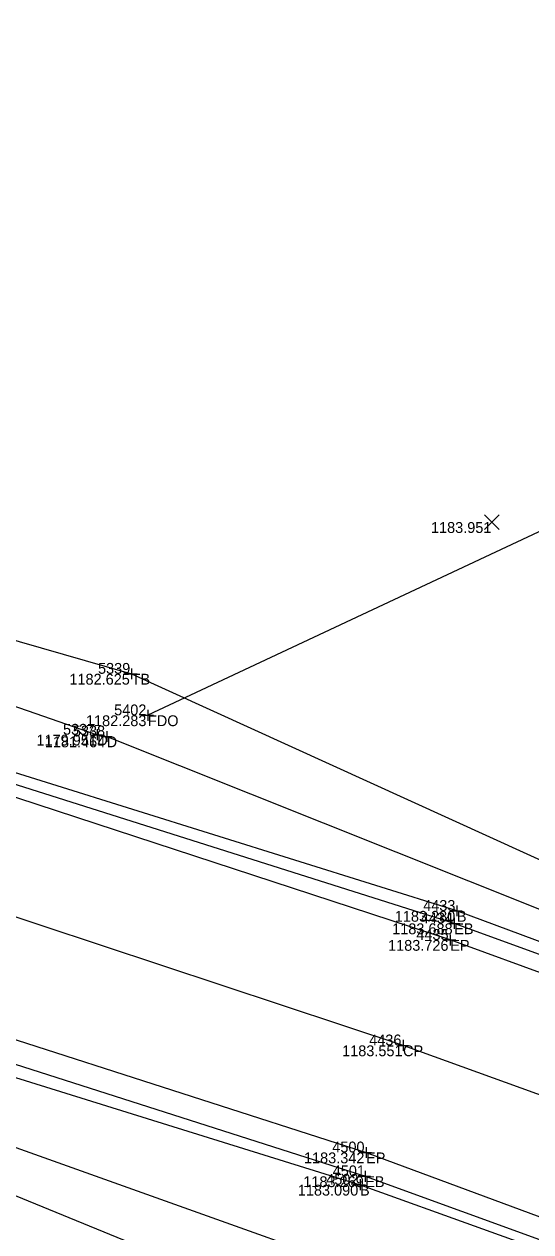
# Model space of a CAD drawing. Extents: x 2044996 to 2050343, y 455232 to 458054.
# Drawn here: x 2047010.1 to 2047056.8, y 457200 to 457311.5 of the extents above; entities that cross this region are included whole.
import ezdxf

# ---------------------------------------------------------------- set-up
doc = ezdxf.new("R2010")
doc.units = 0
for name, color, linetype in [('Default', 7, 'Continuous'), ('DR_X_Ditch', 7, 'Continuous'), ('DR_X_Elev_Flow', 7, 'Continuous'), ('DT_X_Contour_Minor', 7, 'Continuous'), ('DT_X_Contour_Text', 7, 'Continuous'), ('DT_X_Spot_Elev', 7, 'Continuous'), ('DT_X_Triangles', 7, 'Continuous'), ('DT_X_Void', 7, 'Continuous'), ('PV_X_COP', 7, 'Continuous'), ('PV_X_EOP', 7, 'Continuous'), ('PV_X_Shoulder_Aggregate', 7, 'Continuous'), ('SV_X_Break_Lines', 7, 'Continuous'), ('SV_X_Top_of_Bank', 7, 'Continuous')]:
    doc.layers.add(name, color=color, linetype=linetype)

msp = doc.modelspace()

# ---------------------------------------------------------------- linework, layer by layer
at = {"layer": 'Default'}
msp.add_lwpolyline([(2047593.97, 457240.01), (2047493.12, 457201.08), (2047446.62, 457210.33), (2047381.19, 457253.8), (2047314.69, 457278.12), (2047219.94, 457285.5), (2047164.25, 457287.21), (2047093.51, 457281.46), (2047021.48, 457247.68)], dxfattribs=at)
at = {"layer": 'DR_X_Ditch'}
for points in [[(2046652.09, 457304.73), (2046697.72, 457300.76), (2046749.85, 457295.15), (2046773.58, 457293.27), (2046813.42, 457287.29), (2046865.63, 457279.49), (2046913.29, 457272.1), (2046945.7, 457266), (2046955.45, 457263.32), (2046957.87, 457262.51), (2047003.84, 457250.36), (2047016.8, 457245.89), (2047017.67, 457245.73), (2047064.32, 457227.1), (2047106.55, 457210.85), (2047146.99, 457194.6), (2047185.37, 457179.96), (2047230.91, 457162.64)], [(2047543.3, 457005.16), (2047510.9, 457017.43), (2047468.96, 457033.16), (2047427.45, 457048.41), (2047415.45, 457054.04), (2047370.9, 457068.47), (2047328.33, 457085.8), (2047280.45, 457104.21), (2047241.61, 457118.3), (2047187.46, 457140.33), (2047142.69, 457158.87), (2047125.5, 457162.21), (2047087.92, 457177.75), (2047044.55, 457195.18), (2046997.32, 457212.04), (2046988.97, 457212.79)]]:
    msp.add_lwpolyline(points, dxfattribs=at)
at = {"layer": 'DR_X_Elev_Flow'}
for p, q in [((2047020.98, 457247.68), (2047021.98, 457247.68)), ((2047021.48, 457248.18), (2047021.48, 457247.18)), ((2047021.48, 457247.68), (2047021.48, 457247.68))]:
    msp.add_line(p, q, dxfattribs=at)
at = {"layer": 'DT_X_Spot_Elev'}
for p, q in [((2047052.55, 457264.84), (2047053.88, 457266.18)), ((2047052.55, 457266.18), (2047053.88, 457264.84))]:
    msp.add_line(p, q, dxfattribs=at)
at = {"layer": 'DT_X_Void'}
for p, q in [((2047019.97, 457252.01), (2047019.97, 457251.01)), ((2047019.47, 457251.51), (2047020.47, 457251.51)), ((2047019.97, 457251.51), (2047019.97, 457251.51)), ((2047016.8, 457246.39), (2047016.8, 457245.39)), ((2047016.3, 457245.89), (2047017.3, 457245.89)), ((2047016.8, 457245.89), (2047016.8, 457245.89)), ((2047017.17, 457245.73), (2047018.17, 457245.73)), ((2047017.67, 457246.23), (2047017.67, 457245.23)), ((2047017.67, 457245.73), (2047017.67, 457245.73)), ((2047049.49, 457229.63), (2047050.49, 457229.63)), ((2047049.99, 457230.13), (2047049.99, 457229.13)), ((2047049.99, 457229.63), (2047049.99, 457229.63)), ((2047049.25, 457228.48), (2047050.25, 457228.48)), ((2047049.75, 457228.98), (2047049.75, 457227.98)), ((2047049.75, 457228.48), (2047049.75, 457228.48)), ((2047049.38, 457227.45), (2047049.38, 457226.45)), ((2047048.88, 457226.95), (2047049.88, 457226.95)), ((2047049.38, 457226.95), (2047049.38, 457226.95)), ((2047045.02, 457217.72), (2047045.02, 457216.72)), ((2047044.52, 457217.22), (2047045.52, 457217.22)), ((2047045.02, 457217.22), (2047045.02, 457217.22)), ((2047041.11, 457207.34), (2047042.11, 457207.34)), ((2047041.61, 457207.84), (2047041.61, 457206.84)), ((2047041.61, 457207.34), (2047041.61, 457207.34)), ((2047041.03, 457205.14), (2047042.03, 457205.14)), ((2047041.53, 457205.64), (2047041.53, 457204.64)), ((2047041.53, 457205.14), (2047041.53, 457205.14)), ((2047040.55, 457204.36), (2047041.55, 457204.36)), ((2047041.05, 457204.86), (2047041.05, 457203.86)), ((2047041.05, 457204.36), (2047041.05, 457204.36))]:
    msp.add_line(p, q, dxfattribs=at)
at = {"layer": 'PV_X_COP'}
msp.add_lwpolyline([(2047612.39, 456999.11), (2047580.09, 457011.53), (2047538.37, 457027.53), (2047496.01, 457043.83), (2047451.82, 457060.1), (2047409.77, 457076.51), (2047364.77, 457093.97), (2047313.94, 457114.01), (2047268.54, 457131.55), (2047222.12, 457149.92), (2047177.7, 457167.48), (2047132.78, 457184.84), (2047088.94, 457201.35), (2047045.02, 457217.22), (2047000.47, 457231.97), (2046961.14, 457242.7), (2046914.32, 457253.6), (2046869.82, 457261.81), (2046824.05, 457268.96), (2046778.68, 457274.62), (2046733.92, 457279.83), (2046684.61, 457284.92), (2046649.61, 457288.12)], dxfattribs=at)
at = {"layer": 'PV_X_EOP'}
for p, q in [((2047049.38, 457226.95), (2047004.55, 457241.63)), ((2047093.62, 457210.82), (2047049.38, 457226.95)), ((2046996.96, 457221.71), (2047041.61, 457207.34)), ((2047041.61, 457207.34), (2047086.98, 457190.54))]:
    msp.add_line(p, q, dxfattribs=at)
at = {"layer": 'PV_X_Shoulder_Aggregate'}
for p, q in [((2047049.75, 457228.48), (2047004.79, 457242.71)), ((2047094.18, 457212.23), (2047049.75, 457228.48)), ((2046996.34, 457219.6), (2047041.53, 457205.14)), ((2047041.53, 457205.14), (2047086.74, 457188.73))]:
    msp.add_line(p, q, dxfattribs=at)
at = {"layer": 'SV_X_Break_Lines'}
for points in [[(2047227.37, 457161.69), (2047183.55, 457178.86), (2047137.31, 457196.49), (2047094.49, 457213.08), (2047049.99, 457229.63), (2047005.1, 457243.65), (2046965.33, 457255.5), (2046918.59, 457265.88), (2046873.66, 457274.63), (2046827.67, 457281.56), (2046780.24, 457288.39), (2046735.28, 457292.81), (2046686.23, 457298.46), (2046651.06, 457301.99)], [(2046644.99, 457274.79), (2046684.79, 457271.32), (2046731.45, 457265.98), (2046776.36, 457261.92), (2046820.97, 457255.96), (2046865.17, 457248.93), (2046910.62, 457240.57), (2046953.49, 457230.48), (2046996.08, 457218.34), (2047041.05, 457204.36), (2047086.23, 457188.11), (2047130.38, 457171.33), (2047171.93, 457154.51), (2047216.75, 457137.04), (2047260.77, 457120.17), (2047304.38, 457102.94), (2047349.36, 457085.13), (2047391.24, 457069.28), (2047438.05, 457051.14), (2047480.2, 457035.91), (2047522.53, 457019.68), (2047543.14, 457011.06)]]:
    msp.add_lwpolyline(points, dxfattribs=at)
at = {"layer": 'SV_X_Top_of_Bank'}
for points in [[(2046651.93, 457311.46), (2046700.58, 457305.72), (2046746.85, 457300.37), (2046773.13, 457296.21), (2046810.21, 457291.65), (2046866.31, 457282.87), (2046913.13, 457276.05), (2046946.87, 457270.5), (2046956.84, 457268.66), (2047005.28, 457255.73), (2047019.97, 457251.51), (2047064.03, 457231.46), (2047107.63, 457215.29), (2047146.99, 457200.96), (2047188.63, 457185.75), (2047229.81, 457169.99), (2047277.5, 457150.03), (2047328.36, 457129.78), (2047359.21, 457118.11), (2047442.14, 457085.97), (2047488.03, 457067.35), (2047530.83, 457050.42), (2047563.67, 457038.95)], [(2047542.15, 457001.74), (2047509.52, 457012.3), (2047466.73, 457029.21), (2047424.59, 457044.27), (2047411.67, 457048.03), (2047368.41, 457063.9), (2047324.9, 457081.08), (2047276.68, 457098.42), (2047234.84, 457112.37), (2047186.92, 457131.46), (2047138.32, 457152.85), (2047124.48, 457159.14), (2047084.84, 457174.36), (2047041.82, 457189.99), (2046999.84, 457207.19), (2046987.02, 457211.13)]]:
    msp.add_lwpolyline(points, dxfattribs=at)

# ---------------------------------------------------------------- texts
at = {"layer": 'DT_X_Contour_Minor'}
for s, p in [('1183.951', (2047047.6, 457264.51)), ('1182.625', (2047014.23, 457250.51)), ('1182.283', (2047015.76, 457246.68)), ('1179.951', (2047011.19, 457244.89)), ('1181.464', (2047011.96, 457244.73)), ('1183.280', (2047044.26, 457228.63)), ('1183.688', (2047044.02, 457227.48)), ('1183.726', (2047043.64, 457225.95)), ('1183.551', (2047039.4, 457216.22)), ('1183.342', (2047035.88, 457206.34)), ('1183.269', (2047035.82, 457204.14)), ('1183.090', (2047035.31, 457203.36))]:
    msp.add_text(s, height=1, dxfattribs=at).set_placement(p)
at = {"layer": 'DT_X_Contour_Text'}
for s, p in [('TB', (2047019.97, 457250.51)), ('FDO', (2047021.48, 457246.68)), ('D', (2047016.8, 457244.89)), ('D', (2047017.67, 457244.73)), ('B', (2047049.99, 457228.63)), ('EB', (2047049.75, 457227.48)), ('EP', (2047049.38, 457225.95)), ('CP', (2047045.02, 457216.22)), ('EP', (2047041.61, 457206.34)), ('EB', (2047041.53, 457204.14)), ('B', (2047041.05, 457203.36))]:
    msp.add_text(s, height=1, dxfattribs=at).set_placement(p)
at = {"layer": 'DT_X_Triangles'}
for s, p in [('5339', (2047016.87, 457251.51)), ('5402', (2047018.36, 457247.68)), ('5337', (2047013.64, 457245.89)), ('5338', (2047014.55, 457245.73)), ('4433', (2047046.88, 457229.63)), ('4434', (2047046.66, 457228.48)), ('4435', (2047046.25, 457226.95)), ('4436', (2047041.9, 457217.22)), ('4500', (2047038.49, 457207.34)), ('4502', (2047037.93, 457204.36)), ('4501', (2047038.53, 457205.14))]:
    msp.add_text(s, height=1, dxfattribs=at).set_placement(p)

doc.saveas('drawing.dxf')
